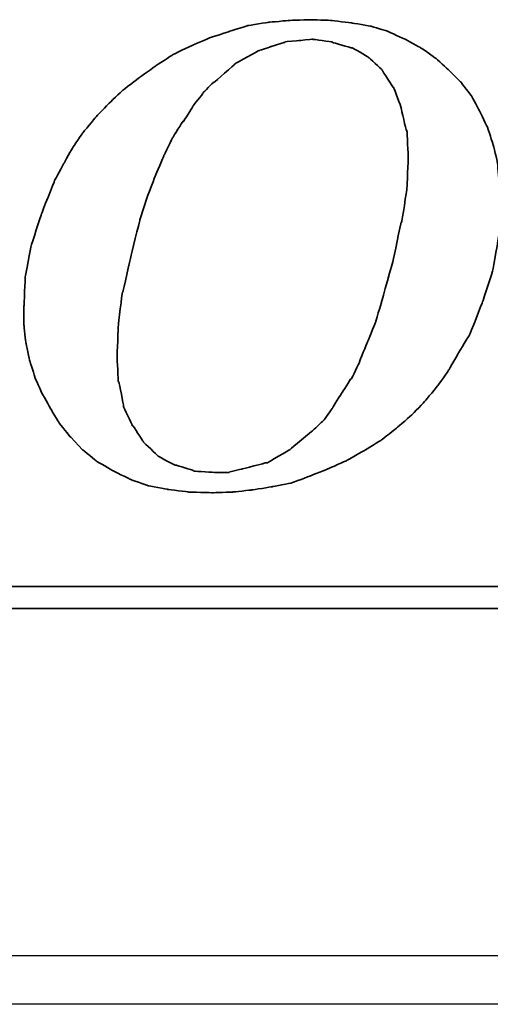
# Model space of a CAD drawing. Header units: millimetres. Extents: x -386 to 3135, y -1989 to 860.
# Tile 529 of 596: x 1696.36 to 1701.21, y -571.5 to -561.34. Entities that reach past the tile are written whole.
import ezdxf

# ---------------------------------------------------------------- set-up
doc = ezdxf.new("R2010")
doc.units = ezdxf.units.MM
doc.layers.get('0').update_dxf_attribs({"linetype": 'CONTINUOUS'})
doc.layers.add('DIM', color=4, linetype='CONTINUOUS')
doc.layers.add('layer 1', color=7, linetype='CONTINUOUS')

# ---------------------------------------------------------------- blocks, each defined once
blk = doc.blocks.new('TBI MOTION logo(完整正式版)')
at = {"layer": 'layer 1', "color": 22, "lineweight": 35}
for points, knots in [([(35.79625, -6.98375), (35.79625, -6.98375), (36.23125, -7.43875), (36.23125, -7.43875), (36.23125, -7.43875), (36.23125, -7.43875), (36.75625, -7.87125), (36.75625, -7.87125), (36.75625, -7.87125), (36.75625, -7.87125), (37.33125, -8.20375), (37.33125, -8.20375), (37.33125, -8.20375), (37.33125, -8.20375), (37.95625, -8.51875), (37.95625, -8.51875), (37.95625, -8.51875), (37.95625, -8.51875), (38.62625, -8.75875), (38.62625, -8.75875), (38.62625, -8.75875), (38.62625, -8.75875), (39.37125, -8.90375), (39.37125, -8.90375), (39.37125, -8.90375), (39.37125, -8.90375), (40.14125, -8.99875), (40.14125, -8.99875), (40.14125, -8.99875), (40.14125, -8.99875), (41.02625, -9.02375), (41.02625, -9.02375), (41.02625, -9.02375), (41.02625, -9.02375), (41.74625, -8.99875), (41.74625, -8.99875), (41.74625, -8.99875), (41.74625, -8.99875), (42.46625, -8.92375), (42.46625, -8.92375), (42.46625, -8.92375), (42.46625, -8.92375), (43.21125, -8.80625), (43.21125, -8.80625), (43.21125, -8.80625), (43.21125, -8.80625), (43.93125, -8.66375), (43.93125, -8.66375), (43.93125, -8.66375), (43.93125, -8.66375), (44.62625, -8.39875), (44.62625, -8.39875), (44.62625, -8.39875), (44.62625, -8.39875), (45.29625, -8.13375), (45.29625, -8.13375), (45.29625, -8.13375), (45.29625, -8.13375), (45.94625, -7.84375), (45.94625, -7.84375), (45.94625, -7.84375), (45.94625, -7.84375), (46.61625, -7.46375), (46.61625, -7.46375), (46.61625, -7.46375), (46.61625, -7.46375), (47.24125, -7.07875), (47.24125, -7.07875), (47.24125, -7.07875), (47.24125, -7.07875), (47.81625, -6.62375), (47.81625, -6.62375), (47.81625, -6.62375), (47.81625, -6.62375), (48.36875, -6.14375), (48.36875, -6.14375), (48.36875, -6.14375), (48.36875, -6.14375), (48.84625, -5.64125), (48.84625, -5.64125), (48.84625, -5.64125), (48.84625, -5.64125), (49.32625, -5.06375), (49.32625, -5.06375), (49.32625, -5.06375), (49.32625, -5.06375), (49.71125, -4.51374), (49.71125, -4.51374), (49.71125, -4.51374), (49.71125, -4.51374), (50.09625, -3.83874), (50.09625, -3.83874), (50.09625, -3.83874), (50.09625, -3.83874), (50.48125, -3.21374), (50.48125, -3.21374), (50.48125, -3.21374), (50.48125, -3.21374), (50.96125, -1.99125), (50.96125, -1.99125), (50.96125, -1.99125), (50.96125, -1.99125), (51.34375, -0.81875), (51.34375, -0.81875), (51.34375, -0.81875), (51.34375, -0.81875), (51.56125, 0.45624), (51.56125, 0.45624), (51.56125, 0.45624), (51.56125, 0.45624), (51.60625, 1.67624), (51.60625, 1.67624), (51.60625, 1.67624), (51.60625, 1.67624), (51.56125, 2.44625), (51.56125, 2.44625), (51.56125, 2.44625), (51.56125, 2.44625), (51.51125, 3.14125), (51.51125, 3.14125), (51.51125, 3.14125), (51.51125, 3.14125), (51.34375, 3.81125), (51.34375, 3.81125), (51.34375, 3.81125), (51.34375, 3.81125), (51.15125, 4.41125), (51.15125, 4.41125), (51.15125, 4.41125), (51.15125, 4.41125), (50.86125, 5.01125), (50.86125, 5.01125), (50.86125, 5.01125), (50.86125, 5.01125), (50.55125, 5.58875), (50.55125, 5.58875), (50.55125, 5.58875), (50.55125, 5.58875), (50.16625, 6.09125), (50.16625, 6.09125), (50.16625, 6.09125), (50.16625, 6.09125), (49.71125, 6.54875), (49.71125, 6.54875), (49.71125, 6.54875), (49.71125, 6.54875), (49.23125, 6.98125), (49.23125, 6.98125), (49.23125, 6.98125), (49.23125, 6.98125), (48.67875, 7.36625), (48.67875, 7.36625), (48.67875, 7.36625), (48.67875, 7.36625), (48.10375, 7.67625), (48.10375, 7.67625), (48.10375, 7.67625), (48.10375, 7.67625), (47.48125, 7.96375), (47.48125, 7.96375), (47.48125, 7.96375), (47.48125, 7.96375), (46.85625, 8.15625), (46.85625, 8.15625), (46.85625, 8.15625), (46.85625, 8.15625), (46.13625, 8.27624), (46.13625, 8.27624), (46.13625, 8.27624), (46.13625, 8.27624), (45.39125, 8.37125), (45.39125, 8.37125), (45.39125, 8.37125), (45.39125, 8.37125), (44.62625, 8.39624), (44.62625, 8.39624), (44.62625, 8.39624), (44.62625, 8.39624), (43.83625, 8.37125), (43.83625, 8.37125), (43.83625, 8.37125), (43.83625, 8.37125), (43.09125, 8.30125), (43.09125, 8.30125), (43.09125, 8.30125), (43.09125, 8.30125), (42.32125, 8.18125), (42.32125, 8.18125), (42.32125, 8.18125), (42.32125, 8.18125), (41.62875, 7.96375), (41.62875, 7.96375), (41.62875, 7.96375), (41.62875, 7.96375), (40.90625, 7.72625), (40.90625, 7.72625), (40.90625, 7.72625), (40.90625, 7.72625), (40.23624, 7.43625), (40.23624, 7.43625), (40.23624, 7.43625), (40.23624, 7.43625), (39.54124, 7.10125), (39.54124, 7.10125), (39.54124, 7.10125), (39.54124, 7.10125), (38.91625, 6.69125), (38.91625, 6.69125), (38.91625, 6.69125), (38.91625, 6.69125), (38.31625, 6.26125), (38.31625, 6.26125), (38.31625, 6.26125), (38.31625, 6.26125), (37.69125, 5.78125), (37.69125, 5.78125), (37.69125, 5.78125), (37.69125, 5.78125), (37.18625, 5.30125), (37.18625, 5.30125), (37.18625, 5.30125), (37.18625, 5.30125), (36.70625, 4.79624), (36.70625, 4.79624), (36.70625, 4.79624), (36.70625, 4.79624), (36.23125, 4.22125), (36.23125, 4.22125), (36.23125, 4.22125), (36.23125, 4.22125), (35.87124, 3.69375), (35.87124, 3.69375), (35.87124, 3.69375), (35.87124, 3.69375), (35.53125, 3.09125), (35.53125, 3.09125), (35.53125, 3.09125), (35.53125, 3.09125), (35.19875, 2.47125), (35.19875, 2.47125), (35.19875, 2.47125), (35.19875, 2.47125), (34.71625, 1.24625), (34.71625, 1.24625), (34.71625, 1.24625), (34.71625, 1.24625), (34.33125, 0.06874), (34.33125, 0.06874), (34.33125, 0.06874), (34.33125, 0.06874), (34.11625, -1.07875), (34.11625, -1.07875), (34.11625, -1.07875), (34.11625, -1.07875), (34.07125, -2.15875), (34.07125, -2.15875), (34.07125, -2.15875), (34.07125, -2.15875), (34.07125, -2.85375), (34.07125, -2.85375), (34.07125, -2.85375), (34.07125, -2.85375), (34.14125, -3.50375), (34.14125, -3.50375), (34.14125, -3.50375), (34.14125, -3.50375), (34.28625, -4.17375), (34.28625, -4.17375), (34.28625, -4.17375), (34.28625, -4.17375), (34.47625, -4.77624), (34.47625, -4.77624), (34.47625, -4.77624), (34.47625, -4.77624), (34.71625, -5.32625), (34.71625, -5.32625), (34.71625, -5.32625), (34.71625, -5.32625), (35.05375, -5.92875), (35.05375, -5.92875), (35.05375, -5.92875), (35.05375, -5.92875), (35.36375, -6.45375), (35.36375, -6.45375), (35.36375, -6.45375), (35.36375, -6.45375), (35.79625, -6.98375), (35.79625, -6.98375)], [0, 0, 0, 0, 0.01388889, 0.01388889, 0.01388889, 0.0138889, 0.02777778, 0.02777778, 0.02777778, 0.02777779, 0.04166667, 0.04166667, 0.04166667, 0.04166668, 0.05555556, 0.05555556, 0.05555556, 0.05555557, 0.06944444, 0.06944444, 0.06944444, 0.06944445, 0.08333333, 0.08333333, 0.08333333, 0.08333334, 0.09722222, 0.09722222, 0.09722222, 0.09722223, 0.11111111, 0.11111111, 0.11111111, 0.11111112, 0.125, 0.125, 0.125, 0.12500001, 0.13888889, 0.13888889, 0.13888889, 0.1388889, 0.15277778, 0.15277778, 0.15277778, 0.15277779, 0.16666667, 0.16666667, 0.16666667, 0.16666668, 0.18055556, 0.18055556, 0.18055556, 0.18055557, 0.19444444, 0.19444444, 0.19444444, 0.19444445, 0.20833333, 0.20833333, 0.20833333, 0.20833334, 0.22222222, 0.22222222, 0.22222222, 0.22222223, 0.23611111, 0.23611111, 0.23611111, 0.23611112, 0.25, 0.25, 0.25, 0.25000001, 0.26388889, 0.26388889, 0.26388889, 0.2638889, 0.27777778, 0.27777778, 0.27777778, 0.27777779, 0.29166667, 0.29166667, 0.29166667, 0.29166668, 0.30555556, 0.30555556, 0.30555556, 0.30555557, 0.31944444, 0.31944444, 0.31944444, 0.31944445, 0.33333333, 0.33333333, 0.33333333, 0.33333334, 0.34722222, 0.34722222, 0.34722222, 0.34722223, 0.36111111, 0.36111111, 0.36111111, 0.36111112, 0.375, 0.375, 0.375, 0.37500001, 0.38888889, 0.38888889, 0.38888889, 0.3888889, 0.40277778, 0.40277778, 0.40277778, 0.40277779, 0.41666667, 0.41666667, 0.41666667, 0.41666668, 0.43055556, 0.43055556, 0.43055556, 0.43055557, 0.44444444, 0.44444444, 0.44444444, 0.44444445, 0.45833333, 0.45833333, 0.45833333, 0.45833334, 0.47222222, 0.47222222, 0.47222222, 0.47222223, 0.48611111, 0.48611111, 0.48611111, 0.48611112, 0.5, 0.5, 0.5, 0.50000001, 0.51388889, 0.51388889, 0.51388889, 0.5138889, 0.52777778, 0.52777778, 0.52777778, 0.52777779, 0.54166667, 0.54166667, 0.54166667, 0.54166668, 0.55555556, 0.55555556, 0.55555556, 0.55555557, 0.56944444, 0.56944444, 0.56944444, 0.56944445, 0.58333333, 0.58333333, 0.58333333, 0.58333334, 0.59722222, 0.59722222, 0.59722222, 0.59722223, 0.61111111, 0.61111111, 0.61111111, 0.61111112, 0.625, 0.625, 0.625, 0.62500001, 0.63888889, 0.63888889, 0.63888889, 0.6388889, 0.65277778, 0.65277778, 0.65277778, 0.65277779, 0.66666667, 0.66666667, 0.66666667, 0.66666668, 0.68055556, 0.68055556, 0.68055556, 0.68055557, 0.69444444, 0.69444444, 0.69444444, 0.69444445, 0.70833333, 0.70833333, 0.70833333, 0.70833334, 0.72222222, 0.72222222, 0.72222222, 0.72222223, 0.73611111, 0.73611111, 0.73611111, 0.73611112, 0.75, 0.75, 0.75, 0.75000001, 0.76388889, 0.76388889, 0.76388889, 0.7638889, 0.77777778, 0.77777778, 0.77777778, 0.77777779, 0.79166667, 0.79166667, 0.79166667, 0.79166668, 0.80555556, 0.80555556, 0.80555556, 0.80555557, 0.81944444, 0.81944444, 0.81944444, 0.81944445, 0.83333333, 0.83333333, 0.83333333, 0.83333334, 0.84722222, 0.84722222, 0.84722222, 0.84722223, 0.86111111, 0.86111111, 0.86111111, 0.86111112, 0.875, 0.875, 0.875, 0.87500001, 0.88888889, 0.88888889, 0.88888889, 0.8888889, 0.90277778, 0.90277778, 0.90277778, 0.90277779, 0.91666667, 0.91666667, 0.91666667, 0.91666668, 0.93055556, 0.93055556, 0.93055556, 0.93055557, 0.94444444, 0.94444444, 0.94444444, 0.94444445, 0.95833333, 0.95833333, 0.95833333, 0.95833334, 0.97222222, 0.97222222, 0.97222222, 0.97222223, 0.98611111, 0.98611111, 0.98611111, 0.98611112, 1, 1, 1, 1]), ([(38.33875, 1.03124), (38.33875, 1.03124), (38.62625, 1.89625), (38.62625, 1.89625), (38.62625, 1.89625), (38.62625, 1.89625), (38.91625, 2.66375), (38.91625, 2.66375), (38.91625, 2.66375), (38.91625, 2.66375), (39.22625, 3.38125), (39.22625, 3.38125), (39.22625, 3.38125), (39.22625, 3.38125), (39.22625, 3.40624), (39.22625, 3.40624), (39.22625, 3.40624), (39.22625, 3.40624), (39.56124, 4.07624), (39.56124, 4.07624), (39.56124, 4.07624), (39.56124, 4.07624), (39.92125, 4.65125), (39.92125, 4.65125), (39.92125, 4.65125), (39.92125, 4.65125), (39.94625, 4.65125), (39.94625, 4.65125), (39.94625, 4.65125), (39.94625, 4.65125), (40.28125, 5.17875), (40.28125, 5.17875), (40.28125, 5.17875), (40.28125, 5.17875), (40.28125, 5.20375), (40.28125, 5.20375), (40.28125, 5.20375), (40.28125, 5.20375), (40.66875, 5.68625), (40.66875, 5.68625), (40.66875, 5.68625), (40.66875, 5.68625), (40.66875, 5.70625), (40.66875, 5.70625), (40.66875, 5.70625), (40.66875, 5.70625), (41.05124, 6.09125), (41.05124, 6.09125), (41.05124, 6.09125), (41.05124, 6.09125), (41.07625, 6.09125), (41.07625, 6.09125), (41.07625, 6.09125), (41.07625, 6.09125), (41.84125, 6.76625), (41.84125, 6.76625), (41.84125, 6.76625), (41.84125, 6.76625), (41.86625, 6.78625), (41.86625, 6.78625), (41.86625, 6.78625), (41.86625, 6.78625), (42.73125, 7.26624), (42.73125, 7.26624), (42.73125, 7.26624), (42.73125, 7.26624), (42.75625, 7.26624), (42.75625, 7.26624), (42.75625, 7.26624), (42.75625, 7.26624), (43.18625, 7.41125), (43.18625, 7.41125), (43.18625, 7.41125), (43.18625, 7.41125), (43.64125, 7.55625), (43.64125, 7.55625), (43.64125, 7.55625), (43.64125, 7.55625), (43.66625, 7.55625), (43.66625, 7.55625), (43.66625, 7.55625), (43.66625, 7.55625), (43.69125, 7.58124), (43.69125, 7.58124), (43.69125, 7.58124), (43.69125, 7.58124), (44.19125, 7.62625), (44.19125, 7.62625), (44.19125, 7.62625), (44.19125, 7.62625), (44.67125, 7.67625), (44.67125, 7.67625), (44.67125, 7.67625), (44.67125, 7.67625), (44.69625, 7.67625), (44.69625, 7.67625), (44.69625, 7.67625), (44.69625, 7.67625), (45.41875, 7.58124), (45.41875, 7.58124), (45.41875, 7.58124), (45.41875, 7.58124), (45.44125, 7.55625), (45.44125, 7.55625), (45.44125, 7.55625), (45.44125, 7.55625), (46.11125, 7.36625), (46.11125, 7.36625), (46.11125, 7.36625), (46.11125, 7.36625), (46.13625, 7.36625), (46.13625, 7.36625), (46.13625, 7.36625), (46.13625, 7.36625), (46.15875, 7.36625), (46.15875, 7.36625), (46.15875, 7.36625), (46.15875, 7.36625), (46.73625, 7.02624), (46.73625, 7.02624), (46.73625, 7.02624), (46.73625, 7.02624), (46.76125, 7.00624), (46.76125, 7.00624), (46.76125, 7.00624), (46.76125, 7.00624), (47.24125, 6.57124), (47.24125, 6.57124), (47.24125, 6.57124), (47.24125, 6.57124), (47.26625, 6.54875), (47.26625, 6.54875), (47.26625, 6.54875), (47.26625, 6.54875), (47.26625, 6.52375), (47.26625, 6.52375), (47.26625, 6.52375), (47.26625, 6.52375), (47.67375, 5.89875), (47.67375, 5.89875), (47.67375, 5.89875), (47.67375, 5.89875), (47.69625, 5.89875), (47.69625, 5.89875), (47.69625, 5.89875), (47.69625, 5.89875), (47.69625, 5.87625), (47.69625, 5.87625), (47.69625, 5.87625), (47.69625, 5.87625), (47.96125, 5.15625), (47.96125, 5.15625), (47.96125, 5.15625), (47.96125, 5.15625), (47.96125, 5.13125), (47.96125, 5.13125), (47.96125, 5.13125), (47.96125, 5.13125), (48.15125, 4.31875), (48.15125, 4.31875), (48.15125, 4.31875), (48.15125, 4.31875), (48.17625, 4.31875), (48.17625, 4.31875), (48.17625, 4.31875), (48.17625, 4.31875), (48.17625, 4.29125), (48.17625, 4.29125), (48.17625, 4.29125), (48.17625, 4.29125), (48.22625, 3.33125), (48.22625, 3.33125), (48.22625, 3.33125), (48.22625, 3.33125), (48.22625, 3.30875), (48.22625, 3.30875), (48.22625, 3.30875), (48.22625, 3.30875), (48.17625, 2.20624), (48.17625, 2.20624), (48.17625, 2.20624), (48.17625, 2.20624), (48.17625, 2.18124), (48.17625, 2.18124), (48.17625, 2.18124), (48.17625, 2.18124), (47.98375, 0.93624), (47.98375, 0.93624), (47.98375, 0.93624), (47.98375, 0.93624), (47.96125, 0.93624), (47.96125, 0.93624), (47.96125, 0.93624), (47.96125, 0.93624), (47.67375, -0.45874), (47.67375, -0.45874), (47.67375, -0.45874), (47.67375, -0.45874), (47.24125, -1.99125), (47.24125, -1.99125), (47.24125, -1.99125), (47.24125, -1.99125), (47.24125, -2.01874), (47.24125, -2.01874), (47.24125, -2.01874), (47.24125, -2.01874), (47.00125, -2.78375), (47.00125, -2.78375), (47.00125, -2.78375), (47.00125, -2.78375), (46.71125, -3.50375), (46.71125, -3.50375), (46.71125, -3.50375), (46.71125, -3.50375), (46.42625, -4.19875), (46.42625, -4.19875), (46.42625, -4.19875), (46.42625, -4.19875), (46.42625, -4.22375), (46.42625, -4.22375), (46.42625, -4.22375), (46.42625, -4.22375), (46.13625, -4.82374), (46.13625, -4.82374), (46.13625, -4.82374), (46.13625, -4.82374), (46.11125, -4.82374), (46.11125, -4.82374), (46.11125, -4.82374), (46.11125, -4.82374), (45.77625, -5.35125), (45.77625, -5.35125), (45.77625, -5.35125), (45.77625, -5.35125), (45.44125, -5.87875), (45.44125, -5.87875), (45.44125, -5.87875), (45.44125, -5.87875), (45.44125, -5.90375), (45.44125, -5.90375), (45.44125, -5.90375), (45.44125, -5.90375), (45.10625, -6.35875), (45.10625, -6.35875), (45.10625, -6.35875), (45.10625, -6.35875), (45.08125, -6.38375), (45.08125, -6.38375), (45.08125, -6.38375), (45.08125, -6.38375), (44.69625, -6.74375), (44.69625, -6.74375), (44.69625, -6.74375), (44.69625, -6.74375), (43.88375, -7.41625), (43.88375, -7.41625), (43.88375, -7.41625), (43.88375, -7.41625), (43.85625, -7.43875), (43.85625, -7.43875), (43.85625, -7.43875), (43.85625, -7.43875), (43.04125, -7.91875), (43.04125, -7.91875), (43.04125, -7.91875), (43.04125, -7.91875), (43.01625, -7.91875), (43.01625, -7.91875), (43.01625, -7.91875), (43.01625, -7.91875), (42.99625, -7.91875), (42.99625, -7.91875), (42.99625, -7.91875), (42.99625, -7.91875), (42.08125, -8.15875), (42.08125, -8.15875), (42.08125, -8.15875), (42.08125, -8.15875), (41.65125, -8.25625), (41.65125, -8.25625), (41.65125, -8.25625), (41.65125, -8.25625), (41.62875, -8.27875), (41.62875, -8.27875), (41.62875, -8.27875), (41.62875, -8.27875), (41.60125, -8.27875), (41.60125, -8.27875), (41.60125, -8.27875), (41.60125, -8.27875), (41.12125, -8.27875), (41.12125, -8.27875), (41.12125, -8.27875), (41.12125, -8.27875), (40.35624, -8.23125), (40.35624, -8.23125), (40.35624, -8.23125), (40.35624, -8.23125), (40.33125, -8.23125), (40.33125, -8.23125), (40.33125, -8.23125), (40.33125, -8.23125), (40.30625, -8.20375), (40.30625, -8.20375), (40.30625, -8.20375), (40.30625, -8.20375), (39.68375, -8.01375), (39.68375, -8.01375), (39.68375, -8.01375), (39.68375, -8.01375), (39.66124, -8.01375), (39.66124, -8.01375), (39.66124, -8.01375), (39.66124, -8.01375), (39.63625, -8.01375), (39.63625, -8.01375), (39.63625, -8.01375), (39.63625, -8.01375), (39.01125, -7.67875), (39.01125, -7.67875), (39.01125, -7.67875), (39.01125, -7.67875), (38.98875, -7.65375), (38.98875, -7.65375), (38.98875, -7.65375), (38.98875, -7.65375), (38.48625, -7.17375), (38.48625, -7.17375), (38.48625, -7.17375), (38.48625, -7.17375), (38.45875, -7.14875), (38.45875, -7.14875), (38.45875, -7.14875), (38.45875, -7.14875), (38.45875, -7.12875), (38.45875, -7.12875), (38.45875, -7.12875), (38.45875, -7.12875), (38.07625, -6.54875), (38.07625, -6.54875), (38.07625, -6.54875), (38.07625, -6.54875), (38.05125, -6.54875), (38.05125, -6.54875), (38.05125, -6.54875), (38.05125, -6.54875), (38.05125, -6.52875), (38.05125, -6.52875), (38.05125, -6.52875), (38.05125, -6.52875), (37.74125, -5.85375), (37.74125, -5.85375), (37.74125, -5.85375), (37.74125, -5.85375), (37.74125, -5.82875), (37.74125, -5.82875), (37.74125, -5.82875), (37.74125, -5.82875), (37.57375, -4.96875), (37.57375, -4.96875), (37.57375, -4.96875), (37.57375, -4.96875), (37.54625, -4.94375), (37.54625, -4.94375), (37.54625, -4.94375), (37.54625, -4.94375), (37.50125, -4.03375), (37.50125, -4.03375), (37.50125, -4.03375), (37.50125, -4.03375), (37.50125, -4.00875), (37.50125, -4.00875), (37.50125, -4.00875), (37.50125, -4.00875), (37.54625, -2.85375), (37.54625, -2.85375), (37.54625, -2.85375), (37.54625, -2.85375), (37.69125, -1.65875), (37.69125, -1.65875), (37.69125, -1.65875), (37.69125, -1.65875), (37.71624, -1.63375), (37.71624, -1.63375), (37.71624, -1.63375), (37.71624, -1.63375), (38.00375, -0.33875), (38.00375, -0.33875), (38.00375, -0.33875), (38.00375, -0.33875), (38.33875, 1.00624), (38.33875, 1.00624), (38.33875, 1.00624), (38.33875, 1.00624), (38.33875, 1.03124), (38.33875, 1.03124)], [0, 0, 0, 0, 0.01010101, 0.01010101, 0.01010101, 0.01010102, 0.02020202, 0.02020202, 0.02020202, 0.02020203, 0.03030303, 0.03030303, 0.03030303, 0.03030304, 0.04040404, 0.04040404, 0.04040404, 0.04040405, 0.05050505, 0.05050505, 0.05050505, 0.05050506, 0.06060606, 0.06060606, 0.06060606, 0.06060607, 0.07070707, 0.07070707, 0.07070707, 0.07070708, 0.08080808, 0.08080808, 0.08080808, 0.08080809, 0.09090909, 0.09090909, 0.09090909, 0.0909091, 0.1010101, 0.1010101, 0.1010101, 0.10101011, 0.11111111, 0.11111111, 0.11111111, 0.11111112, 0.12121212, 0.12121212, 0.12121212, 0.12121213, 0.13131313, 0.13131313, 0.13131313, 0.13131314, 0.14141414, 0.14141414, 0.14141414, 0.14141415, 0.15151515, 0.15151515, 0.15151515, 0.15151516, 0.16161616, 0.16161616, 0.16161616, 0.16161617, 0.17171717, 0.17171717, 0.17171717, 0.17171718, 0.18181818, 0.18181818, 0.18181818, 0.18181819, 0.19191919, 0.19191919, 0.19191919, 0.1919192, 0.2020202, 0.2020202, 0.2020202, 0.20202021, 0.21212121, 0.21212121, 0.21212121, 0.21212122, 0.22222222, 0.22222222, 0.22222222, 0.22222223, 0.23232323, 0.23232323, 0.23232323, 0.23232324, 0.24242424, 0.24242424, 0.24242424, 0.24242425, 0.25252525, 0.25252525, 0.25252525, 0.25252526, 0.26262626, 0.26262626, 0.26262626, 0.26262627, 0.27272727, 0.27272727, 0.27272727, 0.27272728, 0.28282828, 0.28282828, 0.28282828, 0.28282829, 0.29292929, 0.29292929, 0.29292929, 0.2929293, 0.3030303, 0.3030303, 0.3030303, 0.30303031, 0.31313131, 0.31313131, 0.31313131, 0.31313132, 0.32323232, 0.32323232, 0.32323232, 0.32323233, 0.33333333, 0.33333333, 0.33333333, 0.33333334, 0.34343434, 0.34343434, 0.34343434, 0.34343435, 0.35353535, 0.35353535, 0.35353535, 0.35353536, 0.36363636, 0.36363636, 0.36363636, 0.36363637, 0.37373737, 0.37373737, 0.37373737, 0.37373738, 0.38383838, 0.38383838, 0.38383838, 0.38383839, 0.39393939, 0.39393939, 0.39393939, 0.3939394, 0.4040404, 0.4040404, 0.4040404, 0.40404041, 0.41414141, 0.41414141, 0.41414141, 0.41414142, 0.42424242, 0.42424242, 0.42424242, 0.42424243, 0.43434343, 0.43434343, 0.43434343, 0.43434344, 0.44444444, 0.44444444, 0.44444444, 0.44444445, 0.45454545, 0.45454545, 0.45454545, 0.45454546, 0.46464646, 0.46464646, 0.46464646, 0.46464647, 0.47474747, 0.47474747, 0.47474747, 0.47474748, 0.48484848, 0.48484848, 0.48484848, 0.48484849, 0.49494949, 0.49494949, 0.49494949, 0.4949495, 0.50505051, 0.50505051, 0.50505051, 0.50505052, 0.51515152, 0.51515152, 0.51515152, 0.51515153, 0.52525253, 0.52525253, 0.52525253, 0.52525254, 0.53535354, 0.53535354, 0.53535354, 0.53535355, 0.54545455, 0.54545455, 0.54545455, 0.54545456, 0.55555556, 0.55555556, 0.55555556, 0.55555557, 0.56565657, 0.56565657, 0.56565657, 0.56565658, 0.57575758, 0.57575758, 0.57575758, 0.57575759, 0.58585859, 0.58585859, 0.58585859, 0.5858586, 0.5959596, 0.5959596, 0.5959596, 0.59595961, 0.60606061, 0.60606061, 0.60606061, 0.60606062, 0.61616162, 0.61616162, 0.61616162, 0.61616163, 0.62626263, 0.62626263, 0.62626263, 0.62626264, 0.63636364, 0.63636364, 0.63636364, 0.63636365, 0.64646465, 0.64646465, 0.64646465, 0.64646466, 0.65656566, 0.65656566, 0.65656566, 0.65656567, 0.66666667, 0.66666667, 0.66666667, 0.66666668, 0.67676768, 0.67676768, 0.67676768, 0.67676769, 0.68686869, 0.68686869, 0.68686869, 0.6868687, 0.6969697, 0.6969697, 0.6969697, 0.69696971, 0.70707071, 0.70707071, 0.70707071, 0.70707072, 0.71717172, 0.71717172, 0.71717172, 0.71717173, 0.72727273, 0.72727273, 0.72727273, 0.72727274, 0.73737374, 0.73737374, 0.73737374, 0.73737375, 0.74747475, 0.74747475, 0.74747475, 0.74747476, 0.75757576, 0.75757576, 0.75757576, 0.75757577, 0.76767677, 0.76767677, 0.76767677, 0.76767678, 0.77777778, 0.77777778, 0.77777778, 0.77777779, 0.78787879, 0.78787879, 0.78787879, 0.7878788, 0.7979798, 0.7979798, 0.7979798, 0.79797981, 0.80808081, 0.80808081, 0.80808081, 0.80808082, 0.81818182, 0.81818182, 0.81818182, 0.81818183, 0.82828283, 0.82828283, 0.82828283, 0.82828284, 0.83838384, 0.83838384, 0.83838384, 0.83838385, 0.84848485, 0.84848485, 0.84848485, 0.84848486, 0.85858586, 0.85858586, 0.85858586, 0.85858587, 0.86868687, 0.86868687, 0.86868687, 0.86868688, 0.87878788, 0.87878788, 0.87878788, 0.87878789, 0.88888889, 0.88888889, 0.88888889, 0.8888889, 0.8989899, 0.8989899, 0.8989899, 0.89898991, 0.90909091, 0.90909091, 0.90909091, 0.90909092, 0.91919192, 0.91919192, 0.91919192, 0.91919193, 0.92929293, 0.92929293, 0.92929293, 0.92929294, 0.93939394, 0.93939394, 0.93939394, 0.93939395, 0.94949495, 0.94949495, 0.94949495, 0.94949496, 0.95959596, 0.95959596, 0.95959596, 0.95959597, 0.96969697, 0.96969697, 0.96969697, 0.96969698, 0.97979798, 0.97979798, 0.97979798, 0.97979799, 0.98989899, 0.98989899, 0.98989899, 0.989899, 1, 1, 1, 1]), ([(75.90875, -9.47875), (75.90875, -9.47875), (75.90875, -12.28625), (75.90875, -12.28625), (75.90875, -12.28625), (75.90875, -12.28625), (75.90875, -12.47875), (75.90875, -12.47875), (75.90875, -12.47875), (75.90875, -12.47875), (75.71625, -12.47875), (75.71625, -12.47875), (75.71625, -12.47875), (75.71625, -12.47875), (-88.32875, -12.47875), (-88.32875, -12.47875), (-88.32875, -12.47875), (-88.32875, -12.47875), (-88.32875, -13.29375), (-88.32875, -13.29375), (-88.32875, -13.29375), (-88.32875, -13.29375), (82.89125, -13.29375), (82.89125, -13.29375), (82.89125, -13.29375), (82.89125, -13.29375), (75.90875, -9.47875), (75.90875, -9.47875)], [0, 0, 0, 0, 0.14285714, 0.14285714, 0.14285714, 0.14285715, 0.28571429, 0.28571429, 0.28571429, 0.2857143, 0.42857143, 0.42857143, 0.42857143, 0.42857144, 0.57142857, 0.57142857, 0.57142857, 0.57142858, 0.71428571, 0.71428571, 0.71428571, 0.71428572, 0.85714286, 0.85714286, 0.85714286, 0.85714287, 1, 1, 1, 1])]:
    blk.add_open_spline(points, degree=3, knots=knots, dxfattribs=at)

msp = doc.modelspace()

# ---------------------------------------------------------------- linework, layer by layer
at = {"linetype": 'Continuous'}
msp.add_line((1882.299, -571.001), (1623.811, -571.001), dxfattribs=at)
msp.add_open_spline([(1882.179, -571.501), (1623.811, -571.501)], degree=1, dxfattribs=at)

# ---------------------------------------------------------------- block references
at = {"layer": 'DIM', "color": 7, "xscale": 0.2802190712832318, "yscale": 0.2802190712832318, "zscale": 0.2802190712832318}
msp.add_blockref('TBI MOTION logo(完整正式版)', (1686.854, -563.693), dxfattribs=at)

doc.saveas('drawing.dxf')
